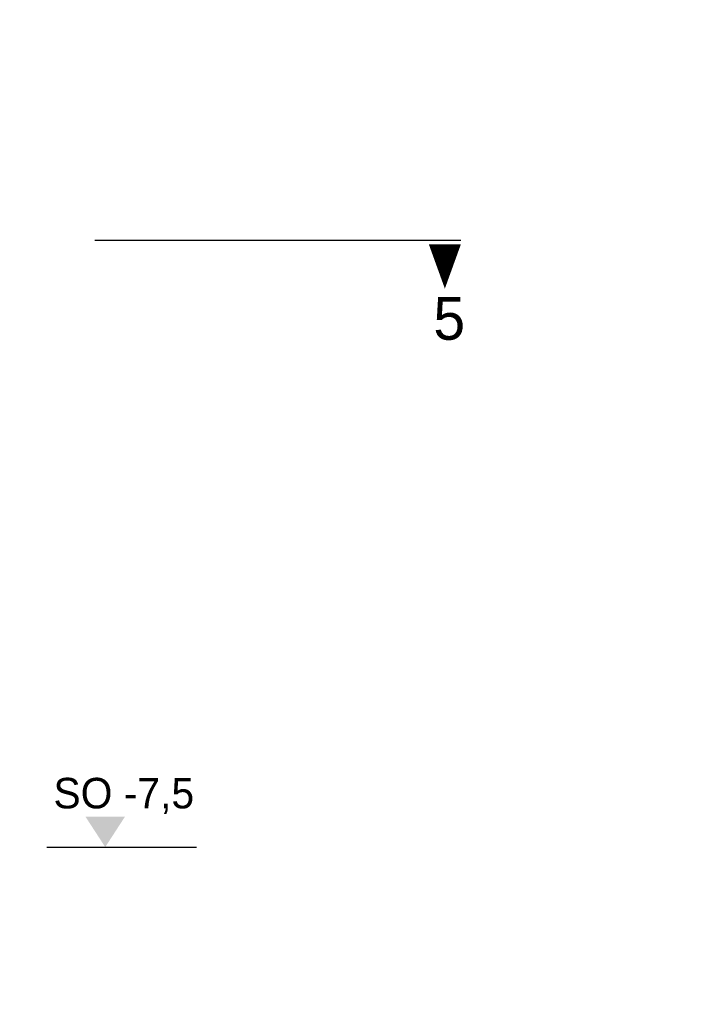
# Model space of a CAD drawing. Extents: x -805 to 3526, y -961 to 1039.
# Tile 322 of 473: x 1263.07 to 1268.65, y 27.77 to 35.83. Entities that reach past the tile are written whole.
import ezdxf

# ---------------------------------------------------------------- set-up
doc = ezdxf.new("R2010")
doc.units = 0
for name, pattern in [('ACAD_ISO10W100', [18, 12, -3, 0, -3]), ('AUSGEZOGEN', [2, 1, 1]), ('DASHDOT', [25.4, 12.7, -6.35, 0, -6.35]), ('STRICHPUNKTX2', [50.8, 25.4, -12.7, 0, -12.7])]:
    doc.linetypes.add(name, pattern=pattern)
doc.layers.get('0').update_dxf_attribs({"color": 251})
doc.layers.add('TTK-B-Bestand', color=252, linetype='Continuous', lineweight=35)
for name, color, linetype in [('TTK-P-Bahnsteig', 12, 'Continuous'), ('TTK-P-TEXT', 12, 'AUSGEZOGEN'), ('TTK-P-Verm', 251, 'Continuous'), ('TTK-Schnittlinien 200', 3, 'Continuous')]:
    doc.layers.add(name, color=color, linetype=linetype)
doc.styles.add('AKG DIN 6776', font='AKG_DIN67.TTF')
doc.styles.add('AKGDIN6776', font='AKG_DIN67.TTF', dxfattribs={"height": 2.5})
doc.dimstyles.new('TTK$6', dxfattribs={"dimtxt": 2.5, "dimasz": 2.5, "dimexe": 3.5, "dimexo": 0.1, "dimgap": 1, "dimtad": 1, "dimzin": 0, "dimtxsty": 'AKG DIN 6776', "dimblk": 'OBLIQUE', "dimcen": -0.09, "dimdle": 3, "dimse1": 1, "dimse2": 1, "dimclrd": 256, "dimclre": 256, "dimclrt": 256, "dimadec": 3, "dimazin": 0, "dimtfac": 1, "dimtofl": 0, "dimtmove": 0, "dimatfit": 3, "dimldrblk": 'OBLIQUE', "dimfxl": 7, "dimfxlon": 1, "dimtolj": 1, "dimtzin": 0, "dimlwd": -1, "dimlwe": -1, "dimarcsym": 0})

# ---------------------------------------------------------------- blocks, each defined once
blk = doc.blocks.new('*D549')
at = {"layer": 'DEFPOINTS', "color": 0}
for p in [(1594.653, 36.7397), (1594.3062, 36.5752), (8.2233, 0)]:
    blk.add_point(p, dxfattribs=at)
at = {"layer": 'TTK-B-Bestand', "insert": (1594.1093, 36.9835), "char_height": 0.25, "attachment_point": 5, "style": 'AKG DIN 6776'}
blk.add_mtext('\\A1;36,588', dxfattribs=at)
blk = doc.blocks.new('_OBLIQUE')
at = {"color": 0, "linetype": 'ByBlock'}
blk.add_line((-0.5, -0.5), (0.5, 0.5), dxfattribs=at)
blk = doc.blocks.new('*D548')
at = {"layer": 'DEFPOINTS', "color": 0}
for p in [(1585.5366, 36.7706), (1585.0459, 36.614), (-0.8681, 0.0309)]:
    blk.add_point(p, dxfattribs=at)
at = {"layer": 'TTK-B-Bestand', "insert": (1585.0178, 37.0144), "char_height": 0.25, "attachment_point": 5, "style": 'AKG DIN 6776'}
blk.add_mtext('\\A1;36,621', dxfattribs=at)
blk = doc.blocks.new('*D536')
at = {"layer": 'DEFPOINTS', "color": 0}
for p in [(1593.4264, 36.6522), (1593.9095, 36.6522), (733.0659, 0.1071)]:
    blk.add_point(p, dxfattribs=at)
at = {"layer": 'TTK-P-TEXT', "insert": (1594.4538, 36.896), "char_height": 0.25, "attachment_point": 5, "style": 'AKG DIN 6776'}
blk.add_mtext('\\A1;36,589', dxfattribs=at)

msp = doc.modelspace()

# ---------------------------------------------------------------- linework, layer by layer
at = {"layer": 'TTK-P-Bahnsteig', "color": 251}
msp.add_circle((473.7851, 39.1322), 1000, dxfattribs=at)
at = {"layer": 'TTK-P-Verm', "color": 251, "linetype": 'DASHDOT', "ltscale": 0.1}
msp.add_line((1263.2963, 29.0537), (1264.5208, 29.0537), dxfattribs=at)
at = {"layer": 'TTK-P-Verm', "color": 251, "linetype": 'Continuous'}
msp.add_solid([(1263.7745, 29.0537), (1263.937, 29.3037), (1263.612, 29.3037)], dxfattribs=at)
at = {"layer": 'TTK-Schnittlinien 200', "color": 251, "linetype": 'ACAD_ISO10W100', "ltscale": 0.5}
msp.add_line((1263.6886, 34.022), (1266.6856, 34.022), dxfattribs=at)
at = {"layer": 'TTK-Schnittlinien 200', "color": 251, "linetype": 'ByBlock', "ltscale": 0.03}
msp.add_lwpolyline([(1266.5559, 33.9879, 0.2625, 0, 0), (1266.5559, 33.625, 0, 0, 0)], format="xyseb", dxfattribs=at)

# ---------------------------------------------------------------- texts
at = {"layer": 'TTK-P-Verm', "color": 251, "insert": (1263.3506, 29.6203), "char_height": 0.25, "width": 1.301906, "attachment_point": 1, "style": 'AKGDIN6776'}
msp.add_mtext('SO -7,5', dxfattribs=at)
at = {"layer": 'TTK-Schnittlinien 200', "color": 251, "linetype": 'STRICHPUNKTX2', "ltscale": 0.03, "style": 'AKG DIN 6776'}
msp.add_text('5', height=0.35, dxfattribs=at).set_placement((1266.4618, 33.2065))

# ---------------------------------------------------------------- dimensions: what is measured, and where the dimension line sits
at = {"layer": 'TTK-B-Bestand', "color": 251}
for feature_location, offset, origin, text, picture, middle in [((1585.0459, 36.614), (0.4461, 0.1576), (-0.8681, 0.0309), '36,621', '*D548', (1585.0178, 37.0144)), ((1594.3062, 36.5752), (0.2947, 0.1656), (8.2233, 0), '36,588', '*D549', (1594.1093, 36.9835))]:
    dim = msp.add_ordinate_dim(feature_location=feature_location, offset=offset, dtype=0, origin=origin, text=text, dimstyle='TTK$6', override={"dimscale": 0, "dimdec": 3, "dimtmove": 1, "dimfxlon": 0}, dxfattribs=at)
    dim.commit()
    dim.dimension.update_dxf_attribs({"geometry": picture, "text_midpoint": middle})
at = {"layer": 'TTK-P-TEXT', "color": 251}
dim = msp.add_ordinate_dim(feature_location=(1593.4264, 36.6522), offset=(0.4831, 0), dtype=0, origin=(733.0659, 0.1071), text='36,589', dimstyle='TTK$6', override={"dimscale": 0, "dimfxlon": 0}, dxfattribs=at)
dim.commit()
dim.dimension.update_dxf_attribs({"geometry": '*D536', "text_midpoint": (1594.4538, 36.896)})

doc.saveas('drawing.dxf')
